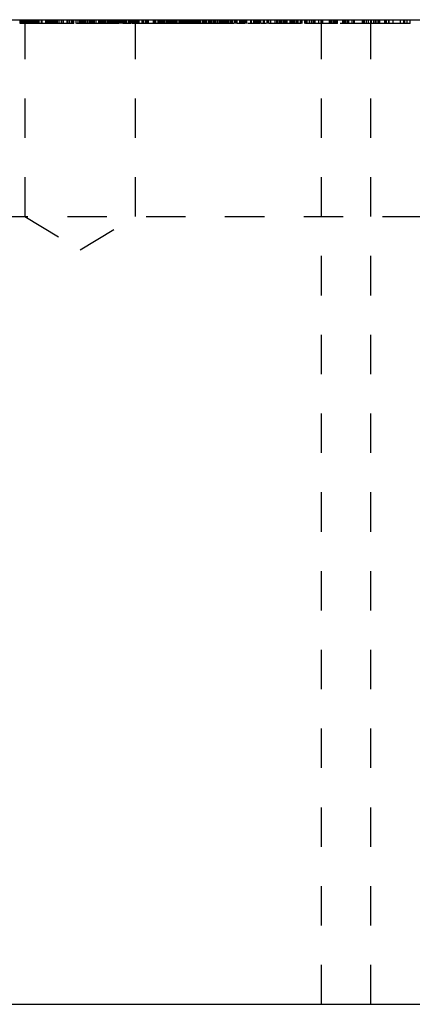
# Model space of a CAD drawing. Header units: inches. Extents: x 1802 to 2468, y -253 to -72.
# Tile 532 of 570: x 2395.672 to 2396.669, y -199.459 to -196.959. Entities that reach past the tile are written whole.
import ezdxf

# ---------------------------------------------------------------- set-up
doc = ezdxf.new("R2010")
doc.units = ezdxf.units.IN
doc.header["$LTSCALE"] = 0.5
doc.header["$MEASUREMENT"] = 0
doc.linetypes.add('HIDDEN', pattern=[0.225, 0.15, -0.075])
doc.layers.add('SID-M-H', color=4, linetype='HIDDEN')
doc.layers.add('SID-M-S', color=105, linetype='Continuous')

msp = doc.modelspace()

# ---------------------------------------------------------------- linework, layer by layer
at = {"layer": 'SID-M-H'}
for p, q in [((2395.67345, -196.96887), (2395.67345, -196.95887)), ((2395.67357, -196.96887), (2395.67357, -196.95887)), ((2395.67395, -196.96887), (2395.67395, -196.95887)), ((2395.674, -196.96887), (2395.674, -196.95887)), ((2395.67417, -196.96887), (2395.67417, -196.95887)), ((2395.67427, -196.96887), (2395.67427, -196.95887)), ((2395.67593, -196.96887), (2395.67593, -196.95887)), ((2395.6767, -196.96887), (2395.6767, -196.95887)), ((2395.67746, -196.96887), (2395.67746, -196.95887)), ((2395.679, -196.96887), (2395.679, -196.95887)), ((2395.68054, -196.96887), (2395.68054, -196.95887)), ((2395.68362, -196.96887), (2395.68362, -196.95887)), ((2395.68541, -196.95887), (2395.68541, -197.45887)), ((2395.6867, -196.96887), (2395.6867, -196.95887)), ((2395.68823, -196.96887), (2395.68823, -196.95887)), ((2395.69119, -196.96887), (2395.69119, -196.95887)), ((2395.69162, -196.96887), (2395.69162, -196.95887)), ((2395.69208, -196.96887), (2395.69208, -196.95887)), ((2395.69319, -196.96887), (2395.69319, -196.95887)), ((2395.69439, -196.96887), (2395.69439, -196.95887)), ((2395.69746, -196.96887), (2395.69746, -196.95887)), ((2395.699, -196.96887), (2395.699, -196.95887)), ((2395.70208, -196.96887), (2395.70208, -196.95887)), ((2395.70299, -196.96887), (2395.70299, -196.95887)), ((2395.70362, -196.96887), (2395.70362, -196.95887)), ((2395.70516, -196.96887), (2395.70516, -196.95887)), ((2395.7053, -196.96887), (2395.7053, -196.95887)), ((2395.7064, -196.96887), (2395.7064, -196.95887)), ((2395.70823, -196.96887), (2395.70823, -196.95887)), ((2395.70977, -196.96887), (2395.70977, -196.95887)), ((2395.71217, -196.96887), (2395.71217, -196.95887)), ((2395.71285, -196.96887), (2395.71285, -196.95887)), ((2395.71439, -196.96887), (2395.71439, -196.95887)), ((2395.71593, -196.96887), (2395.71593, -196.95887)), ((2395.71605, -196.96887), (2395.71605, -196.95887)), ((2395.71641, -196.96887), (2395.71641, -196.95887)), ((2395.719, -196.96887), (2395.719, -196.95887)), ((2395.72202, -196.96887), (2395.72202, -196.95887)), ((2395.72208, -196.96887), (2395.72208, -196.95887)), ((2395.72746, -196.96887), (2395.72746, -196.95887)), ((2395.72819, -196.96887), (2395.72819, -196.95887)), ((2395.72972, -196.96887), (2395.72972, -196.95887)), ((2395.72977, -196.96887), (2395.72977, -196.95887)), ((2395.739, -196.96887), (2395.739, -196.95887)), ((2395.73977, -196.96887), (2395.73977, -196.95887)), ((2395.73997, -196.96887), (2395.73997, -196.95887)), ((2395.7403, -196.96887), (2395.7403, -196.95887)), ((2395.74073, -196.96887), (2395.74073, -196.95887)), ((2395.74215, -196.96887), (2395.74215, -196.95887)), ((2395.7422, -196.96887), (2395.7422, -196.95887)), ((2395.74256, -196.96887), (2395.74256, -196.95887)), ((2395.74593, -196.96887), (2395.74593, -196.95887)), ((2395.74646, -196.96887), (2395.74646, -196.95887)), ((2395.7467, -196.96887), (2395.7467, -196.95887)), ((2395.74689, -196.96887), (2395.74689, -196.95887)), ((2395.749, -196.96887), (2395.749, -196.95887)), ((2395.75107, -196.96887), (2395.75107, -196.95887)), ((2395.75439, -196.96887), (2395.75439, -196.95887)), ((2395.75746, -196.96887), (2395.75746, -196.95887)), ((2395.75792, -196.96887), (2395.75792, -196.95887)), ((2395.759, -196.96887), (2395.759, -196.95887)), ((2395.76208, -196.96887), (2395.76208, -196.95887)), ((2395.76516, -196.96887), (2395.76516, -196.95887)), ((2395.76746, -196.96887), (2395.76746, -196.95887)), ((2395.76799, -196.96887), (2395.76799, -196.95887)), ((2395.76823, -196.96887), (2395.76823, -196.95887)), ((2395.76831, -196.96887), (2395.76831, -196.95887)), ((2395.76843, -196.96887), (2395.76843, -196.95887)), ((2395.77285, -196.96887), (2395.77285, -196.95887)), ((2395.77819, -196.96887), (2395.77819, -196.95887)), ((2395.779, -196.96887), (2395.779, -196.95887)), ((2395.78362, -196.96887), (2395.78362, -196.95887)), ((2395.79285, -196.96887), (2395.79285, -196.95887)), ((2395.79439, -196.96887), (2395.79439, -196.95887)), ((2395.799, -196.96887), (2395.799, -196.95887)), ((2395.80362, -196.96887), (2395.80362, -196.95887)), ((2395.8052, -196.96887), (2395.8052, -196.95887)), ((2395.80832, -196.96887), (2395.80832, -196.95887)), ((2395.80835, -196.96887), (2395.80835, -196.95887)), ((2395.80871, -196.96887), (2395.80871, -196.95887)), ((2395.80977, -196.96887), (2395.80977, -196.95887)), ((2395.81554, -196.96887), (2395.81554, -196.95887)), ((2395.8267, -196.96887), (2395.81666, -196.96887)), ((2395.82054, -196.96887), (2395.82054, -196.95887)), ((2395.82516, -196.96887), (2395.82516, -196.95887)), ((2395.8267, -196.96887), (2395.8267, -196.95887)), ((2395.83439, -196.96887), (2395.8267, -196.96887)), ((2395.82823, -196.96887), (2395.82823, -196.95887)), ((2395.83049, -196.96887), (2395.83049, -196.95887)), ((2395.83131, -196.96887), (2395.83131, -196.95887)), ((2395.83439, -196.96887), (2395.83439, -196.95887)), ((2395.89131, -196.96887), (2395.83439, -196.96887)), ((2395.83446, -196.96887), (2395.83446, -196.95887)), ((2395.83593, -196.96887), (2395.83593, -196.95887)), ((2395.83746, -196.96887), (2395.83746, -196.95887)), ((2395.839, -196.96887), (2395.839, -196.95887)), ((2395.83997, -196.96887), (2395.83997, -196.95887)), ((2395.84071, -196.96887), (2395.84071, -196.95887)), ((2395.84516, -196.96887), (2395.84516, -196.95887)), ((2395.84977, -196.96887), (2395.84977, -196.95887)), ((2395.85131, -196.96887), (2395.85131, -196.95887)), ((2395.85439, -196.96887), (2395.85439, -196.95887)), ((2395.85484, -196.96887), (2395.85484, -196.95887)), ((2395.85593, -196.96887), (2395.85593, -196.95887)), ((2395.85792, -196.96887), (2395.85792, -196.95887)), ((2395.85989, -196.96887), (2395.85989, -196.95887)), ((2395.86057, -196.96887), (2395.86057, -196.95887)), ((2395.86076, -196.96887), (2395.86076, -196.95887)), ((2395.86088, -196.96887), (2395.86088, -196.95887)), ((2395.86102, -196.96887), (2395.86102, -196.95887)), ((2395.86208, -196.96887), (2395.86208, -196.95887)), ((2395.8667, -196.96887), (2395.8667, -196.95887)), ((2395.87285, -196.96887), (2395.87285, -196.95887)), ((2395.87593, -196.96887), (2395.87593, -196.95887)), ((2395.87809, -196.96887), (2395.87809, -196.95887)), ((2395.88054, -196.96887), (2395.88054, -196.95887)), ((2395.88191, -196.96887), (2395.88191, -196.95887)), ((2395.88362, -196.96887), (2395.88362, -196.95887)), ((2395.88516, -196.96887), (2395.88516, -196.95887)), ((2395.8867, -196.96887), (2395.8867, -196.95887)), ((2395.88823, -196.96887), (2395.88823, -196.95887)), ((2395.89131, -196.96887), (2395.89131, -196.95887)), ((2395.91746, -196.96887), (2395.89131, -196.96887)), ((2395.89492, -196.96887), (2395.89492, -196.95887)), ((2395.89593, -196.96887), (2395.89593, -196.95887)), ((2395.89884, -196.96887), (2395.89884, -196.95887)), ((2395.899, -196.96887), (2395.899, -196.95887)), ((2395.89972, -196.96887), (2395.89972, -196.95887)), ((2395.90028, -196.96887), (2395.90028, -196.95887)), ((2395.90054, -196.96887), (2395.90054, -196.95887)), ((2395.90083, -196.96887), (2395.90083, -196.95887)), ((2395.90208, -196.96887), (2395.90208, -196.95887)), ((2395.90532, -196.96887), (2395.90532, -196.95887)), ((2395.90823, -196.96887), (2395.90823, -196.95887)), ((2395.90844, -196.96887), (2395.90844, -196.95887)), ((2395.90977, -196.96887), (2395.90977, -196.95887)), ((2395.91146, -196.96887), (2395.91146, -196.95887)), ((2395.91285, -196.96887), (2395.91285, -196.95887)), ((2395.9148, -196.96887), (2395.9148, -196.95887)), ((2395.91746, -196.96887), (2395.91746, -196.95887)), ((2395.92362, -196.96887), (2395.91746, -196.96887)), ((2395.91809, -196.96887), (2395.91809, -196.95887)), ((2395.919, -196.96887), (2395.919, -196.95887)), ((2395.92054, -196.96887), (2395.92054, -196.95887)), ((2395.92126, -196.96887), (2395.92126, -196.95887)), ((2395.92208, -196.96887), (2395.92208, -196.95887)), ((2395.92295, -196.96887), (2395.92295, -196.95887)), ((2395.92362, -196.96887), (2395.92362, -196.95887)), ((2395.92364, -196.96887), (2395.92364, -196.95887)), ((2395.92484, -196.96887), (2395.92484, -196.95887)), ((2395.92547, -196.96887), (2395.92547, -196.95887)), ((2395.9267, -196.96887), (2395.9267, -196.95887)), ((2395.92698, -196.96887), (2395.92698, -196.95887)), ((2395.92893, -196.96887), (2395.92893, -196.95887)), ((2395.93208, -196.96887), (2395.93208, -196.95887)), ((2395.93439, -196.96887), (2395.93439, -196.95887)), ((2395.93746, -196.96887), (2395.93746, -196.95887)), ((2395.93997, -196.96887), (2395.93997, -196.95887)), ((2395.94208, -196.96887), (2395.94208, -196.95887)), ((2395.94439, -196.96887), (2395.94439, -196.95887)), ((2395.94977, -196.96887), (2395.94977, -196.95887)), ((2395.95285, -196.96887), (2395.95285, -196.95887)), ((2395.95439, -196.96887), (2395.95439, -196.95887)), ((2395.95593, -196.96887), (2395.95593, -196.95887)), ((2395.95746, -196.96887), (2395.95746, -196.95887)), ((2395.96823, -196.96887), (2395.95746, -196.96887)), ((2395.95792, -196.96887), (2395.95792, -196.95887)), ((2395.959, -196.96887), (2395.959, -196.95887)), ((2395.95972, -196.96887), (2395.95972, -196.95887)), ((2395.95977, -196.96887), (2395.95977, -196.95887)), ((2395.96208, -196.96887), (2395.96208, -196.95887)), ((2395.96362, -196.96887), (2395.96362, -196.95887)), ((2395.96666, -197.45887), (2395.96666, -196.95887)), ((2395.9667, -196.96887), (2395.9667, -196.95887)), ((2395.96823, -196.96887), (2395.96823, -196.95887)), ((2396.04732, -196.96887), (2395.96823, -196.96887)), ((2395.96977, -196.96887), (2395.96977, -196.95887)), ((2395.97131, -196.96887), (2395.97131, -196.95887)), ((2395.97242, -196.96887), (2395.97242, -196.95887)), ((2395.97278, -196.96887), (2395.97278, -196.95887)), ((2395.97302, -196.96887), (2395.97302, -196.95887)), ((2395.97494, -196.96887), (2395.97494, -196.95887)), ((2395.97588, -196.96887), (2395.97588, -196.95887)), ((2395.98362, -196.96887), (2395.98362, -196.95887)), ((2395.98557, -196.96887), (2395.98557, -196.95887)), ((2395.9867, -196.96887), (2395.9867, -196.95887)), ((2395.99203, -196.96887), (2395.99203, -196.95887)), ((2395.99287, -196.96887), (2395.99287, -196.95887)), ((2395.99307, -196.96887), (2395.99307, -196.95887)), ((2395.99319, -196.96887), (2395.99319, -196.95887)), ((2395.99333, -196.96887), (2395.99333, -196.95887)), ((2395.99382, -196.96887), (2395.99382, -196.95887)), ((2395.99475, -196.96887), (2395.99475, -196.95887)), ((2395.99561, -196.96887), (2395.99561, -196.95887)), ((2395.99624, -196.96887), (2395.99624, -196.95887)), ((2395.99775, -196.96887), (2395.99775, -196.95887)), ((2395.9997, -196.96887), (2395.9997, -196.95887)), ((2396.01177, -196.96887), (2396.01177, -196.95887)), ((2396.01422, -196.96887), (2396.01422, -196.95887)), ((2396.01554, -196.96887), (2396.01554, -196.95887)), ((2396.01708, -196.96887), (2396.01708, -196.95887)), ((2396.01746, -196.96887), (2396.01746, -196.95887)), ((2396.01823, -196.96887), (2396.01823, -196.95887)), ((2396.02362, -196.96887), (2396.02362, -196.95887)), ((2396.02509, -196.96887), (2396.02509, -196.95887)), ((2396.02516, -196.96887), (2396.02516, -196.95887)), ((2396.0267, -196.96887), (2396.0267, -196.95887)), ((2396.02722, -196.96887), (2396.02722, -196.95887)), ((2396.02823, -196.96887), (2396.02823, -196.95887)), ((2396.02977, -196.96887), (2396.02977, -196.95887)), ((2396.03285, -196.96887), (2396.03285, -196.95887)), ((2396.03439, -196.96887), (2396.03439, -196.95887)), ((2396.03593, -196.96887), (2396.03593, -196.95887)), ((2396.03746, -196.96887), (2396.03746, -196.95887)), ((2396.039, -196.96887), (2396.039, -196.95887)), ((2396.04054, -196.96887), (2396.04054, -196.95887)), ((2396.04516, -196.96887), (2396.04516, -196.95887)), ((2396.04533, -196.96887), (2396.04533, -196.95887)), ((2396.04732, -196.96887), (2396.04732, -196.95887)), ((2396.04977, -196.96887), (2396.04732, -196.96887)), ((2396.04977, -196.96887), (2396.04977, -196.95887)), ((2396.09746, -196.96887), (2396.04977, -196.96887)), ((2396.05054, -196.96887), (2396.05054, -196.95887)), ((2396.05131, -196.96887), (2396.05131, -196.95887)), ((2396.05316, -196.96887), (2396.05316, -196.95887)), ((2396.05362, -196.96887), (2396.05362, -196.95887)), ((2396.05472, -196.96887), (2396.05472, -196.95887)), ((2396.05593, -196.96887), (2396.05593, -196.95887)), ((2396.059, -196.96887), (2396.059, -196.95887)), ((2396.06054, -196.96887), (2396.06054, -196.95887)), ((2396.06208, -196.96887), (2396.06208, -196.95887)), ((2396.06518, -196.96887), (2396.06518, -196.95887)), ((2396.06537, -196.96887), (2396.06537, -196.95887)), ((2396.06549, -196.96887), (2396.06549, -196.95887)), ((2396.06564, -196.96887), (2396.06564, -196.95887)), ((2396.06884, -196.96887), (2396.06884, -196.95887)), ((2396.06977, -196.96887), (2396.06977, -196.95887)), ((2396.07002, -196.96887), (2396.07002, -196.95887)), ((2396.07058, -196.96887), (2396.07058, -196.95887)), ((2396.07066, -196.96887), (2396.07066, -196.95887)), ((2396.07082, -196.96887), (2396.07082, -196.95887)), ((2396.07439, -196.96887), (2396.07439, -196.95887)), ((2396.07924, -196.96887), (2396.07924, -196.95887)), ((2396.08208, -196.96887), (2396.08208, -196.95887)), ((2396.08516, -196.96887), (2396.08516, -196.95887)), ((2396.08576, -196.96887), (2396.08576, -196.95887)), ((2396.08588, -196.96887), (2396.08588, -196.95887)), ((2396.08631, -196.96887), (2396.08631, -196.95887)), ((2396.08648, -196.96887), (2396.08648, -196.95887)), ((2396.08653, -196.96887), (2396.08653, -196.95887)), ((2396.08658, -196.96887), (2396.08658, -196.95887)), ((2396.089, -196.96887), (2396.089, -196.95887)), ((2396.08972, -196.96887), (2396.08972, -196.95887)), ((2396.08977, -196.96887), (2396.08977, -196.95887)), ((2396.08989, -196.96887), (2396.08989, -196.95887)), ((2396.09025, -196.96887), (2396.09025, -196.95887)), ((2396.09126, -196.96887), (2396.09126, -196.95887)), ((2396.09285, -196.96887), (2396.09285, -196.95887)), ((2396.09549, -196.96887), (2396.09549, -196.95887)), ((2396.09593, -196.96887), (2396.09593, -196.95887)), ((2396.09746, -196.96887), (2396.09746, -196.95887)), ((2396.09953, -196.96887), (2396.09953, -196.95887)), ((2396.10054, -196.96887), (2396.10054, -196.95887)), ((2396.1035, -196.96887), (2396.1035, -196.95887)), ((2396.1067, -196.96887), (2396.1067, -196.95887)), ((2396.1079, -196.96887), (2396.1079, -196.95887)), ((2396.10823, -196.96887), (2396.10823, -196.95887)), ((2396.10977, -196.96887), (2396.10977, -196.95887)), ((2396.11261, -196.96887), (2396.11261, -196.95887)), ((2396.11593, -196.96887), (2396.11593, -196.95887)), ((2396.116, -196.96887), (2396.116, -196.95887)), ((2396.11746, -196.96887), (2396.11746, -196.95887)), ((2396.11761, -196.96887), (2396.11761, -196.95887)), ((2396.11807, -196.96887), (2396.11807, -196.95887)), ((2396.11843, -196.96887), (2396.11843, -196.95887)), ((2396.119, -196.96887), (2396.119, -196.95887)), ((2396.12033, -196.96887), (2396.12033, -196.95887)), ((2396.12054, -196.96887), (2396.12054, -196.95887)), ((2396.12362, -196.96887), (2396.12362, -196.95887)), ((2396.1267, -196.96887), (2396.1267, -196.95887)), ((2396.12823, -196.96887), (2396.12823, -196.95887)), ((2396.12939, -196.96887), (2396.12939, -196.95887)), ((2396.12972, -196.96887), (2396.12972, -196.95887)), ((2396.13131, -196.96887), (2396.13131, -196.95887)), ((2396.1367, -196.96887), (2396.1367, -196.95887)), ((2396.13722, -196.96887), (2396.13722, -196.95887)), ((2396.13746, -196.96887), (2396.13746, -196.95887)), ((2396.13766, -196.96887), (2396.13766, -196.95887)), ((2396.1396, -196.96887), (2396.1396, -196.95887)), ((2396.14208, -196.96887), (2396.14208, -196.95887)), ((2396.16516, -196.96887), (2396.14455, -196.96887)), ((2396.14516, -196.96887), (2396.14516, -196.95887)), ((2396.14766, -196.96887), (2396.14766, -196.95887)), ((2396.15285, -196.96887), (2396.15285, -196.95887)), ((2396.15593, -196.96887), (2396.15593, -196.95887)), ((2396.15759, -196.96887), (2396.15759, -196.95887)), ((2396.15795, -196.96887), (2396.15795, -196.95887)), ((2396.159, -196.96887), (2396.159, -196.95887)), ((2396.16316, -196.96887), (2396.16316, -196.95887)), ((2396.16516, -196.96887), (2396.16516, -196.95887)), ((2396.16818, -196.96887), (2396.16818, -196.95887)), ((2396.16977, -196.96887), (2396.16977, -196.95887)), ((2396.17374, -196.96887), (2396.17374, -196.95887)), ((2396.17587, -196.96887), (2396.17587, -196.95887)), ((2396.17593, -196.96887), (2396.17593, -196.95887)), ((2396.18054, -196.96887), (2396.18054, -196.95887)), ((2396.18066, -196.96887), (2396.18066, -196.95887)), ((2396.18121, -196.96887), (2396.18121, -196.95887)), ((2396.18208, -196.96887), (2396.18208, -196.95887)), ((2396.1822, -196.96887), (2396.1822, -196.95887)), ((2396.18256, -196.96887), (2396.18256, -196.95887)), ((2396.18369, -196.96887), (2396.18369, -196.95887)), ((2396.184, -196.96887), (2396.184, -196.95887)), ((2396.18516, -196.96887), (2396.18516, -196.95887)), ((2396.18823, -196.96887), (2396.18823, -196.95887)), ((2396.18953, -196.96887), (2396.18953, -196.95887)), ((2396.18977, -196.96887), (2396.18977, -196.95887)), ((2396.19319, -196.96887), (2396.19319, -196.95887)), ((2396.19439, -196.96887), (2396.19439, -196.95887)), ((2396.19593, -196.96887), (2396.19593, -196.95887)), ((2396.19634, -196.96887), (2396.19634, -196.95887)), ((2396.19722, -196.96887), (2396.19722, -196.95887)), ((2396.199, -196.96887), (2396.199, -196.95887)), ((2396.20054, -196.96887), (2396.20054, -196.95887)), ((2396.2028, -196.96887), (2396.2028, -196.95887)), ((2396.20638, -196.96887), (2396.20638, -196.95887)), ((2396.2067, -196.96887), (2396.2067, -196.95887)), ((2396.20701, -196.96887), (2396.20701, -196.95887)), ((2396.21285, -196.96887), (2396.20743, -196.96887)), ((2396.20831, -196.96887), (2396.20831, -196.95887)), ((2396.20852, -196.96887), (2396.20852, -196.95887)), ((2396.20977, -196.96887), (2396.20977, -196.95887)), ((2396.21047, -196.96887), (2396.21047, -196.95887)), ((2396.21131, -196.96887), (2396.21131, -196.95887)), ((2396.21285, -196.96887), (2396.21285, -196.95887)), ((2396.21746, -196.96887), (2396.21746, -196.95887)), ((2396.219, -196.96887), (2396.219, -196.95887)), ((2396.22208, -196.96887), (2396.22208, -196.95887)), ((2396.22362, -196.96887), (2396.22362, -196.95887)), ((2396.22419, -196.96887), (2396.22419, -196.95887)), ((2396.23093, -196.96887), (2396.23093, -196.95887)), ((2396.23362, -196.96887), (2396.23362, -196.95887)), ((2396.23439, -196.96887), (2396.23439, -196.95887)), ((2396.23484, -196.96887), (2396.23484, -196.95887)), ((2396.23746, -196.96887), (2396.23746, -196.95887)), ((2396.239, -196.96887), (2396.239, -196.95887)), ((2396.24066, -196.96887), (2396.24066, -196.95887)), ((2396.24102, -196.96887), (2396.24102, -196.95887)), ((2396.24362, -196.96887), (2396.24362, -196.95887)), ((2396.24516, -196.96887), (2396.24516, -196.95887)), ((2396.24554, -196.96887), (2396.24554, -196.95887)), ((2396.24823, -196.96887), (2396.24823, -196.95887)), ((2396.249, -196.96887), (2396.249, -196.95887)), ((2396.259, -196.96887), (2396.259, -196.95887)), ((2396.2667, -196.96887), (2396.26013, -196.96887)), ((2396.26054, -196.96887), (2396.26054, -196.95887)), ((2396.2667, -196.96887), (2396.2667, -196.95887)), ((2396.26677, -196.96887), (2396.26677, -196.95887)), ((2396.26977, -196.96887), (2396.26977, -196.95887)), ((2396.27131, -196.96887), (2396.27131, -196.95887)), ((2396.27246, -196.96887), (2396.27246, -196.95887)), ((2396.27528, -196.96887), (2396.27528, -196.95887)), ((2396.27746, -196.96887), (2396.27746, -196.95887)), ((2396.28016, -196.96887), (2396.28016, -196.95887)), ((2396.28054, -196.96887), (2396.28054, -196.95887)), ((2396.28208, -196.96887), (2396.28208, -196.95887)), ((2396.28448, -196.96887), (2396.28448, -196.95887)), ((2396.29827, -196.96887), (2396.28448, -196.96887)), ((2396.29131, -196.96887), (2396.29131, -196.95887)), ((2396.29382, -196.96887), (2396.29382, -196.95887)), ((2396.30066, -196.96887), (2396.30066, -196.95887)), ((2396.30102, -196.96887), (2396.30102, -196.95887)), ((2396.30151, -196.96887), (2396.30151, -196.95887)), ((2396.30516, -196.96887), (2396.30516, -196.95887)), ((2396.3867, -196.96887), (2396.30516, -196.96887)), ((2396.30977, -196.96887), (2396.30977, -196.95887)), ((2396.32054, -196.96887), (2396.32054, -196.95887)), ((2396.32516, -196.96887), (2396.32516, -196.95887)), ((2396.32677, -196.96887), (2396.32677, -196.95887)), ((2396.33085, -196.96887), (2396.33085, -196.95887)), ((2396.33131, -196.96887), (2396.33131, -196.95887)), ((2396.33396, -196.96887), (2396.33396, -196.95887)), ((2396.33432, -196.96887), (2396.33432, -196.95887)), ((2396.33593, -196.96887), (2396.33593, -196.95887)), ((2396.33648, -196.96887), (2396.33648, -196.95887)), ((2396.33742, -196.96887), (2396.33742, -196.95887)), ((2396.34208, -196.96887), (2396.34208, -196.95887)), ((2396.34516, -196.96887), (2396.34516, -196.95887)), ((2396.34624, -196.96887), (2396.34624, -196.95887)), ((2396.34835, -196.96887), (2396.34835, -196.95887)), ((2396.34891, -196.96887), (2396.34891, -196.95887)), ((2396.3517, -196.96887), (2396.3517, -196.95887)), ((2396.359, -196.96887), (2396.359, -196.95887)), ((2396.36088, -196.96887), (2396.36088, -196.95887)), ((2396.36374, -196.96887), (2396.36374, -196.95887)), ((2396.36429, -196.96887), (2396.36429, -196.95887)), ((2396.36708, -196.96887), (2396.36708, -196.95887)), ((2396.36977, -196.96887), (2396.36977, -196.95887)), ((2396.37439, -196.96887), (2396.37439, -196.95887)), ((2396.37626, -196.96887), (2396.37626, -196.95887)), ((2396.379, -196.96887), (2396.379, -196.95887)), ((2396.38516, -196.96887), (2396.38516, -196.95887)), ((2396.3867, -196.96887), (2396.3867, -196.95887)), ((2396.38823, -196.96887), (2396.38823, -196.95887)), ((2396.38977, -196.96887), (2396.38977, -196.95887)), ((2396.39593, -196.96887), (2396.39593, -196.95887)), ((2396.39746, -196.96887), (2396.39746, -196.95887)), ((2396.40054, -196.96887), (2396.40054, -196.95887)), ((2396.40208, -196.96887), (2396.40208, -196.95887)), ((2396.40823, -196.96887), (2396.40823, -196.95887)), ((2396.41285, -196.96887), (2396.41285, -196.95887)), ((2396.41763, -196.96887), (2396.41763, -196.95887)), ((2396.42054, -196.96887), (2396.42054, -196.95887)), ((2396.42201, -196.96887), (2396.42201, -196.95887)), ((2396.43131, -196.96887), (2396.43131, -196.95887)), ((2396.43749, -196.96887), (2396.43749, -196.95887)), ((2396.43768, -196.96887), (2396.43768, -196.95887)), ((2396.4378, -196.96887), (2396.4378, -196.95887)), ((2396.43795, -196.96887), (2396.43795, -196.95887)), ((2396.43853, -199.45887), (2396.43853, -196.95887)), ((2396.44208, -196.96887), (2396.44208, -196.95887)), ((2396.45884, -196.96887), (2396.45884, -196.95887)), ((2396.46208, -196.96887), (2396.46208, -196.95887)), ((2396.46362, -196.96887), (2396.46362, -196.95887)), ((2396.46823, -196.96887), (2396.46823, -196.95887)), ((2396.47184, -196.96887), (2396.47184, -196.95887)), ((2396.47285, -196.96887), (2396.47285, -196.95887)), ((2396.47537, -196.96887), (2396.47537, -196.95887)), ((2396.47617, -196.96887), (2396.47617, -196.95887)), ((2396.479, -196.96887), (2396.479, -196.95887)), ((2396.49285, -196.96887), (2396.48589, -196.96887)), ((2396.49285, -196.96887), (2396.49285, -196.95887)), ((2396.49746, -196.96887), (2396.49285, -196.96887)), ((2396.49362, -196.96887), (2396.49362, -196.95887)), ((2396.49439, -196.96887), (2396.49439, -196.95887)), ((2396.49746, -196.96887), (2396.49746, -196.95887)), ((2396.49893, -196.96887), (2396.49746, -196.96887)), ((2396.49893, -196.96887), (2396.49893, -196.95887)), ((2396.50823, -196.96887), (2396.49893, -196.96887)), ((2396.49946, -196.96887), (2396.49946, -196.95887)), ((2396.50362, -196.96887), (2396.50362, -196.95887)), ((2396.50516, -196.96887), (2396.50516, -196.95887)), ((2396.50823, -196.96887), (2396.50823, -196.95887)), ((2396.57131, -196.96887), (2396.50823, -196.96887)), ((2396.51593, -196.96887), (2396.51593, -196.95887)), ((2396.52054, -196.96887), (2396.52054, -196.95887)), ((2396.52119, -196.96887), (2396.52119, -196.95887)), ((2396.52208, -196.96887), (2396.52208, -196.95887)), ((2396.54234, -196.96887), (2396.54234, -196.95887)), ((2396.54528, -196.96887), (2396.54528, -196.95887)), ((2396.54564, -196.96887), (2396.54564, -196.95887)), ((2396.5467, -196.96887), (2396.5467, -196.95887)), ((2396.54802, -196.96887), (2396.54802, -196.95887)), ((2396.55309, -196.96887), (2396.55309, -196.95887)), ((2396.55746, -196.96887), (2396.55746, -196.95887)), ((2396.56353, -199.45887), (2396.56353, -196.95887)), ((2396.56353, -199.45887), (2396.56353, -196.95887)), ((2396.56353, -199.45887), (2396.56353, -196.95887)), ((2396.56353, -199.45887), (2396.56353, -196.95887)), ((2396.56576, -196.96887), (2396.56576, -196.95887)), ((2396.57131, -196.96887), (2396.57131, -196.95887)), ((2396.58208, -196.96887), (2396.57131, -196.96887)), ((2396.57138, -196.96887), (2396.57138, -196.95887)), ((2396.57593, -196.96887), (2396.57593, -196.95887)), ((2396.57746, -196.96887), (2396.57746, -196.95887)), ((2396.58208, -196.96887), (2396.58208, -196.95887)), ((2396.639, -196.96887), (2396.58208, -196.96887)), ((2396.58362, -196.96887), (2396.58362, -196.95887)), ((2396.5867, -196.96887), (2396.5867, -196.95887)), ((2396.599, -196.96887), (2396.599, -196.95887)), ((2396.60054, -196.96887), (2396.60054, -196.95887)), ((2396.60323, -196.96887), (2396.60323, -196.95887)), ((2396.60977, -196.96887), (2396.60977, -196.95887)), ((2396.61054, -196.96887), (2396.61054, -196.95887)), ((2396.62054, -196.96887), (2396.62054, -196.95887)), ((2396.639, -196.96887), (2396.639, -196.95887)), ((2396.64977, -196.96887), (2396.639, -196.96887)), ((2396.64759, -196.96887), (2396.64759, -196.95887)), ((2396.64977, -196.96887), (2396.64977, -196.95887)), ((2396.66362, -196.96887), (2396.64977, -196.96887)), ((2396.65593, -196.96887), (2396.65593, -196.95887)), ((2396.66362, -196.96887), (2396.66362, -196.95887)), ((2392.9934, -197.45887), (2400.21353, -197.45887)), ((2395.68541, -197.45887), (2395.82603, -197.54337)), ((2395.82603, -197.54337), (2395.96666, -197.45887))]:
    msp.add_line(p, q, dxfattribs=at)
for points, knots in [([(2395.7053, -196.96887), (2395.70435, -196.96887), (2395.70245, -196.96887), (2395.6992, -196.96887), (2395.69563, -196.96887), (2395.69176, -196.96887), (2395.6876, -196.96887), (2395.68315, -196.96887), (2395.67839, -196.96887), (2395.67513, -196.96887), (2395.67345, -196.96887)], [0, 0, 0, 0, 0.1192835, 0.2370929, 0.354796, 0.4745763, 0.5974601, 0.7249262, 0.8588832, 1, 1, 1, 1]), ([(2395.74689, -196.96887), (2395.74471, -196.96887), (2395.74043, -196.96887), (2395.73413, -196.96887), (2395.72809, -196.96887), (2395.72231, -196.96887), (2395.7168, -196.96887), (2395.71154, -196.96887), (2395.70655, -196.96887), (2395.70187, -196.96887), (2395.69759, -196.96887), (2395.69387, -196.96887), (2395.6907, -196.96887), (2395.68812, -196.96887), (2395.68607, -196.96887), (2395.68468, -196.96887), (2395.68378, -196.96887), (2395.68367, -196.96887), (2395.68362, -196.96887)], [0, 0, 0, 0, 0.0658189, 0.1297465, 0.192072, 0.2534594, 0.3145696, 0.3762799, 0.4390257, 0.503267, 0.5674928, 0.6297048, 0.6909996, 0.7514517, 0.8120044, 0.8731497, 0.9356355, 1, 1, 1, 1]), ([(2395.7475, -196.96887), (2395.74543, -196.96887), (2395.73809, -196.96887), (2395.73278, -196.96887), (2395.72897, -196.96887)], [0, 0, 0, 0, 0.2807323, 1, 1, 1, 1]), ([(2395.80977, -196.96887), (2395.80972, -196.96887), (2395.80961, -196.96887), (2395.80872, -196.96887), (2395.80731, -196.96887), (2395.8053, -196.96887), (2395.80272, -196.96887), (2395.79955, -196.96887), (2395.7958, -196.96887), (2395.79154, -196.96887), (2395.7869, -196.96887), (2395.78192, -196.96887), (2395.77672, -196.96887), (2395.77122, -196.96887), (2395.76551, -196.96887), (2395.75952, -196.96887), (2395.75329, -196.96887), (2395.74905, -196.96887), (2395.74689, -196.96887)], [0, 0, 0, 0, 0.0652265, 0.128569, 0.1903204, 0.251378, 0.3123875, 0.3737887, 0.4364312, 0.5005668, 0.5646868, 0.6271355, 0.6884554, 0.7492457, 0.8101552, 0.8716709, 0.9347735, 1, 1, 1, 1]), ([(2395.94439, -196.96887), (2395.94372, -196.96887), (2395.94241, -196.96887), (2395.94053, -196.96887), (2395.9388, -196.96887), (2395.93727, -196.96887), (2395.93602, -196.96887), (2395.93507, -196.96887), (2395.9345, -196.96887), (2395.93443, -196.96887), (2395.93439, -196.96887)], [0, 0, 0, 0, 0.1277566, 0.2494144, 0.3727965, 0.5001113, 0.6286099, 0.7506434, 0.8737684, 1, 1, 1, 1]), ([(2395.95439, -196.96887), (2395.95435, -196.96887), (2395.95427, -196.96887), (2395.95374, -196.96887), (2395.95275, -196.96887), (2395.95151, -196.96887), (2395.94997, -196.96887), (2395.94826, -196.96887), (2395.94637, -196.96887), (2395.94506, -196.96887), (2395.94439, -196.96887)], [0, 0, 0, 0, 0.1261777, 0.2488206, 0.37154, 0.4999837, 0.6272442, 0.7492255, 0.872298, 1, 1, 1, 1]), ([(2396.13766, -196.96887), (2396.13548, -196.96887), (2396.1312, -196.96887), (2396.1249, -196.96887), (2396.11886, -196.96887), (2396.11308, -196.96887), (2396.10757, -196.96887), (2396.1023, -196.96887), (2396.09732, -196.96887), (2396.09264, -196.96887), (2396.08836, -196.96887), (2396.08463, -196.96887), (2396.08147, -196.96887), (2396.07889, -196.96887), (2396.07684, -196.96887), (2396.07545, -196.96887), (2396.07454, -196.96887), (2396.07444, -196.96887), (2396.07439, -196.96887)], [0, 0, 0, 0, 0.06581888, 0.12974653, 0.19207195, 0.25345942, 0.31456959, 0.37627988, 0.43902565, 0.50326703, 0.56749282, 0.6297048, 0.69099965, 0.75145165, 0.81200436, 0.87314968, 0.93563548, 1, 1, 1, 1]), ([(2396.20054, -196.96887), (2396.20049, -196.96887), (2396.20038, -196.96887), (2396.19949, -196.96887), (2396.19808, -196.96887), (2396.19607, -196.96887), (2396.19349, -196.96887), (2396.19031, -196.96887), (2396.18657, -196.96887), (2396.18231, -196.96887), (2396.17767, -196.96887), (2396.17269, -196.96887), (2396.16749, -196.96887), (2396.16199, -196.96887), (2396.15628, -196.96887), (2396.15029, -196.96887), (2396.14406, -196.96887), (2396.13982, -196.96887), (2396.13766, -196.96887)], [0, 0, 0, 0, 0.0652265, 0.128569, 0.1903204, 0.251378, 0.3123875, 0.3737887, 0.4364312, 0.5005668, 0.5646868, 0.6271355, 0.6884554, 0.7492457, 0.8101552, 0.8716709, 0.9347735, 1, 1, 1, 1]), ([(2396.2156, -196.96887), (2396.2127, -196.96887), (2396.20017, -196.96887), (2396.20038, -196.96887), (2396.20054, -196.96887)], [0, 0, 0, 0, 0.2311533, 1, 1, 1, 1]), ([(2396.23362, -196.96887), (2396.23295, -196.96887), (2396.23164, -196.96887), (2396.22976, -196.96887), (2396.22804, -196.96887), (2396.2265, -196.96887), (2396.22525, -196.96887), (2396.2243, -196.96887), (2396.22373, -196.96887), (2396.22366, -196.96887), (2396.22362, -196.96887)], [0, 0, 0, 0, 0.1277566, 0.24941436, 0.37279648, 0.50011133, 0.62860994, 0.75064337, 0.87376838, 1, 1, 1, 1]), ([(2396.24362, -196.96887), (2396.24358, -196.96887), (2396.2435, -196.96887), (2396.24297, -196.96887), (2396.24198, -196.96887), (2396.24074, -196.96887), (2396.2392, -196.96887), (2396.23749, -196.96887), (2396.2356, -196.96887), (2396.23429, -196.96887), (2396.23362, -196.96887)], [0, 0, 0, 0, 0.1261777, 0.2488206, 0.37154, 0.4999837, 0.6272442, 0.7492255, 0.872298, 1, 1, 1, 1]), ([(2396.28208, -196.96887), (2396.28138, -196.96887), (2396.28033, -196.96887), (2396.26433, -196.96887), (2396.25473, -196.96887), (2396.25164, -196.96887)], [0, 0, 0, 0, 0.57587077, 0.86338288, 1, 1, 1, 1]), ([(2396.43749, -196.96887), (2396.43621, -196.96887), (2396.43368, -196.96887), (2396.42997, -196.96887), (2396.42643, -196.96887), (2396.42305, -196.96887), (2396.41983, -196.96887), (2396.41679, -196.96887), (2396.41389, -196.96887), (2396.41118, -196.96887), (2396.40864, -196.96887), (2396.40635, -196.96887), (2396.40427, -196.96887), (2396.40246, -196.96887), (2396.40082, -196.96887), (2396.39948, -196.96887), (2396.3983, -196.96887), (2396.39775, -196.96887), (2396.39746, -196.96887)], [0, 0, 0, 0, 0.0655412, 0.1289632, 0.1903771, 0.2500924, 0.3085484, 0.366398, 0.4245422, 0.48317, 0.5422434, 0.6017394, 0.662506, 0.7248555, 0.7891278, 0.8563464, 0.9262952, 1, 1, 1, 1]), ([(2396.479, -196.96887), (2396.47894, -196.96887), (2396.47882, -196.96887), (2396.47772, -196.96887), (2396.47602, -196.96887), (2396.47361, -196.96887), (2396.47066, -196.96887), (2396.46716, -196.96887), (2396.46314, -196.96887), (2396.45865, -196.96887), (2396.45379, -196.96887), (2396.4486, -196.96887), (2396.44314, -196.96887), (2396.43939, -196.96887), (2396.43749, -196.96887)], [0, 0, 0, 0, 0.0796483, 0.1589217, 0.2396195, 0.3226094, 0.4060346, 0.4876021, 0.5696846, 0.6530361, 0.7374357, 0.8224778, 0.9097477, 1, 1, 1, 1]), ([(2396.46823, -196.96887), (2396.46818, -196.96887), (2396.46808, -196.96887), (2396.46728, -196.96887), (2396.4661, -196.96887), (2396.46512, -196.96887), (2396.46467, -196.96887)], [0, 0, 0, 0, 0.06690919, 0.13348544, 0.20103512, 0.25, 0.25, 0.25, 0.25])]:
    msp.add_open_spline(points, degree=3, knots=knots, dxfattribs=at)
at = {"layer": 'SID-M-S'}
for p, q in [((2385.46353, -196.95887), (2402.96353, -196.95887)), ((2385.46353, -199.45887), (2402.96353, -199.45887))]:
    msp.add_line(p, q, dxfattribs=at)

doc.saveas('drawing.dxf')
